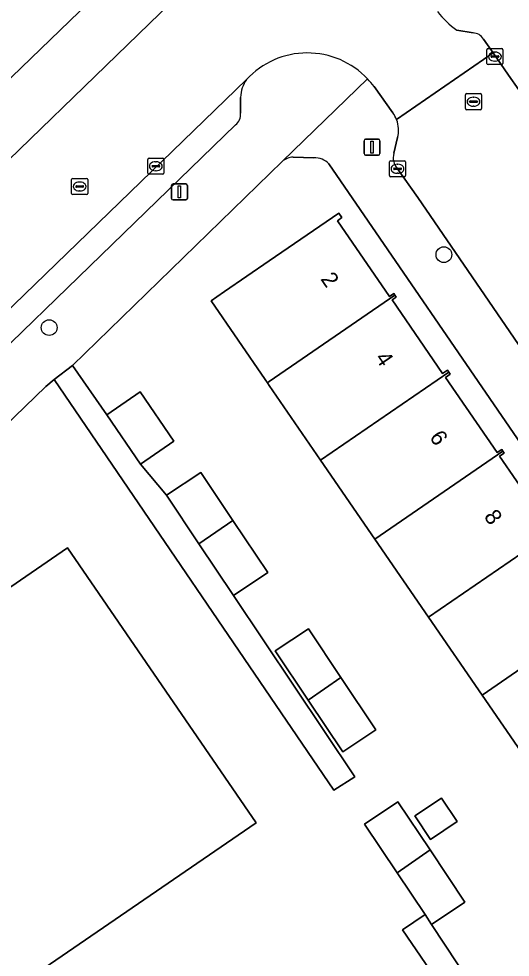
# Model space of a CAD drawing. Extents: x 157445 to 158888, y 383061 to 384688.
# Drawn here: x 158484.4 to 158515, y 383924.5 to 383982.9 of the extents above; entities that cross this region are included whole.
import ezdxf

# ---------------------------------------------------------------- set-up
doc = ezdxf.new("R2010")
doc.units = 0
for name, color, linetype in [('IMGEO_Boom', 7, 'Continuous'), ('IMGEO_Erf', 7, 'Continuous'), ('IMGEO_Groenvoorziening', 7, 'Continuous'), ('IMGEO_Haag', 7, 'Continuous'), ('IMGEO_Kolk', 7, 'Continuous'), ('IMGEO_Lichtmast', 7, 'Continuous'), ('IMGEO_Pand', 7, 'Continuous'), ('IMGEO_Pand_nummerreeks', 7, 'Continuous'), ('IMGEO_Parkeervlak_open', 7, 'Continuous'), ('IMGEO_Rijbaan_lokaal_open', 7, 'Continuous'), ('IMGEO_Rioolput', 7, 'Continuous'), ('IMGEO_Voetpad_open', 7, 'Continuous')]:
    doc.layers.add(name, color=color, linetype=linetype)

msp = doc.modelspace()

# ---------------------------------------------------------------- linework, layer by layer
at = {"layer": 'IMGEO_Boom'}
for centre in [(158510.865, 383968.182), (158486.301, 383963.641)]:
    msp.add_circle(centre, 0.489, dxfattribs=at)
at = {"layer": 'IMGEO_Erf'}
for points in [[(158500.799, 383973.968), (158487.761, 383961.279), (158489.883, 383958.219), (158491.958, 383959.645), (158494.07, 383956.571), (158491.995, 383955.145), (158493.601, 383953.205), (158495.741, 383954.635), (158497.741, 383951.643), (158499.912, 383948.395), (158497.772, 383946.965), (158505.318, 383935.687), (158504.023, 383934.852), (158486.613, 383960.404), (158486.102, 383959.985), (158470.576, 383944.976), (158449.802, 383924.664)], [(158502.774, 383974.199), (158501.486, 383974.249)], [(158559.202, 383892.953), (158503.708, 383973.827)], [(158515.895, 383936.902), (158513.238, 383940.769), (158509.908, 383945.614), (158506.57, 383950.472), (158503.192, 383955.388), (158500, 383960.032), (158499.882, 383960.204), (158499.744, 383960.405), (158496.378, 383965.302), (158496.737, 383965.548), (158497.221, 383965.88), (158500, 383967.788), (158504.325, 383970.756), (158504.513, 383970.483), (158504.237, 383970.294), (158507.474, 383965.584), (158507.744, 383965.77), (158507.822, 383965.658), (158507.901, 383965.543), (158507.643, 383965.366), (158510.788, 383960.789), (158511.089, 383960.996), (158511.175, 383960.872), (158511.259, 383960.749), (158510.96, 383960.543), (158514.176, 383955.862), (158514.463, 383956.059), (158514.54, 383955.947), (158514.619, 383955.833), (158514.336, 383955.638), (158517.501, 383951.032)], [(158508.297, 383926.174), (158509.69, 383927.118), (158507.952, 383929.719), (158505.93, 383932.744), (158508.007, 383934.132), (158510.009, 383931.136), (158512.176, 383927.894), (158510.099, 383926.506), (158512.52, 383922.834)], [(158511.143, 383921.979), (158508.297, 383926.174)]]:
    msp.add_lwpolyline(points, dxfattribs=at)
for points in [[(158473.508, 383915.226), (158471.823, 383917.684), (158466.255, 383913.867), (158459.527, 383923.682), (158476.217, 383935.134), (158472.916, 383939.956), (158487.442, 383949.932), (158499.192, 383932.834)], [(158500.373, 383943.524), (158502.431, 383944.9), (158504.457, 383941.869), (158506.628, 383938.621), (158504.569, 383937.245), (158502.416, 383940.467)], [(158509.063, 383933.252), (158510.719, 383934.359), (158511.692, 383932.902), (158510.036, 383931.796)]]:
    msp.add_lwpolyline(points, close=True, dxfattribs=at)
for centre, radius, start, end in [((158501.511, 383973.209), 1.041, 91.35211, 133.13944), ((158502.852, 383973.037), 1.165, 42.72406, 93.84245)]:
    msp.add_arc(centre, radius, start, end, dxfattribs=at)
at = {"layer": 'IMGEO_Groenvoorziening'}
msp.add_lwpolyline([(158503.964, 383993.645), (158501.489, 383996.199), (158500.782, 383995.497), (158480.349, 383975.762), (158474.692, 383970.317), (158456.593, 383952.809), (158456.714, 383952.683), (158455.845, 383951.838), (158458.209, 383949.538), (158458.993, 383950.195), (158481.075, 383971.476)], close=True, dxfattribs=at)
at = {"layer": 'IMGEO_Haag'}
msp.add_lwpolyline([(158503.964, 383993.645), (158501.489, 383996.199), (158500.782, 383995.497), (158480.349, 383975.762), (158474.692, 383970.317), (158456.593, 383952.809), (158456.714, 383952.683), (158455.845, 383951.838), (158458.209, 383949.538), (158458.993, 383950.195), (158481.075, 383971.476)], close=True, dxfattribs=at)
at = {"layer": 'IMGEO_Kolk'}
for p, q in [((158513.542, 383980.08), (158513.542, 383980.932)), ((158513.617, 383981.006), (158514.469, 383981.006)), ((158514.03, 383980.786), (158514.055, 383980.786)), ((158514.543, 383980.932), (158514.543, 383980.08)), ((158513.801, 383980.5), (158513.801, 383980.512)), ((158514.239, 383980.463), (158513.841, 383980.463)), ((158513.844, 383980.549), (158514.242, 383980.549)), ((158514.053, 383980.226), (158514.028, 383980.226)), ((158514.285, 383980.512), (158514.285, 383980.5)), ((158514.469, 383980.006), (158513.617, 383980.006)), ((158492.44, 383973.257), (158492.44, 383974.109)), ((158492.515, 383974.183), (158493.367, 383974.183)), ((158492.742, 383973.726), (158493.14, 383973.726)), ((158492.928, 383973.963), (158492.953, 383973.963)), ((158493.441, 383974.109), (158493.441, 383973.257)), ((158507.479, 383973.097), (158507.479, 383973.949)), ((158507.554, 383974.023), (158508.406, 383974.023)), ((158507.967, 383973.803), (158507.992, 383973.803)), ((158508.48, 383973.949), (158508.48, 383973.097)), ((158493.367, 383973.183), (158492.515, 383973.183)), ((158492.699, 383973.677), (158492.699, 383973.689)), ((158493.137, 383973.64), (158492.739, 383973.64)), ((158492.951, 383973.403), (158492.926, 383973.403)), ((158493.183, 383973.689), (158493.183, 383973.677)), ((158507.738, 383973.517), (158507.738, 383973.529)), ((158508.176, 383973.48), (158507.778, 383973.48)), ((158507.781, 383973.566), (158508.179, 383973.566)), ((158507.99, 383973.243), (158507.965, 383973.243)), ((158508.222, 383973.529), (158508.222, 383973.517)), ((158508.406, 383973.023), (158507.554, 383973.023))]:
    msp.add_line(p, q, dxfattribs=at)
for points in [[(158513.542, 383980.08), (158513.542, 383980.932)], [(158513.617, 383981.006), (158514.469, 383981.006)], [(158514.543, 383980.932), (158514.543, 383980.08)], [(158514.469, 383980.006), (158513.617, 383980.006)], [(158492.44, 383973.257), (158492.44, 383974.109)], [(158492.515, 383974.183), (158493.367, 383974.183)], [(158493.441, 383974.109), (158493.441, 383973.257)], [(158507.479, 383973.097), (158507.479, 383973.949)], [(158507.554, 383974.023), (158508.406, 383974.023)], [(158508.48, 383973.949), (158508.48, 383973.097)], [(158493.367, 383973.183), (158492.515, 383973.183)], [(158508.406, 383973.023), (158507.554, 383973.023)]]:
    msp.add_lwpolyline(points, dxfattribs=at)
for centre, radius, start, end in [((158513.619, 383980.93), 0.0765, 91.55205, 178.44795), ((158513.619, 383980.93), 0.0765, 91.55205, 178.44795), ((158514.467, 383980.93), 0.0765, 1.55205, 88.44795), ((158514.467, 383980.93), 0.0765, 1.55205, 88.44795), ((158513.841, 383980.509), 0.0403, 85.87752, 175.75265), ((158513.838, 383980.499), 0.0366, 178.93798, 274.71019), ((158514.242, 383980.506), 0.043, 264.86636, 352.45326), ((158514.246, 383980.511), 0.0386, 1.73085, 96.63898), ((158513.619, 383980.082), 0.0765, 181.55205, 268.44795), ((158513.619, 383980.082), 0.0765, 181.55205, 268.44795), ((158514.467, 383980.082), 0.0765, 271.55205, 358.44795), ((158514.467, 383980.082), 0.0765, 271.55205, 358.44795), ((158492.517, 383974.107), 0.0765, 91.55205, 178.44795), ((158492.517, 383974.107), 0.0765, 91.55205, 178.44795), ((158492.739, 383973.686), 0.0403, 85.87752, 175.75265), ((158493.144, 383973.688), 0.0386, 1.73085, 96.63898), ((158493.365, 383974.107), 0.0765, 1.55205, 88.44795), ((158493.365, 383974.107), 0.0765, 1.55205, 88.44795), ((158507.556, 383973.947), 0.0765, 91.55205, 178.44795), ((158507.556, 383973.947), 0.0765, 91.55205, 178.44795), ((158508.404, 383973.947), 0.0765, 1.55205, 88.44795), ((158508.404, 383973.947), 0.0765, 1.55205, 88.44795), ((158492.517, 383973.259), 0.0765, 181.55205, 268.44795), ((158492.517, 383973.259), 0.0765, 181.55205, 268.44795), ((158492.736, 383973.676), 0.0366, 178.93798, 274.71019), ((158493.14, 383973.683), 0.043, 264.86636, 352.45326), ((158493.365, 383973.259), 0.0765, 271.55205, 358.44795), ((158493.365, 383973.259), 0.0765, 271.55205, 358.44795), ((158507.778, 383973.526), 0.0403, 85.87752, 175.75265), ((158507.775, 383973.516), 0.0366, 178.93798, 274.71019), ((158508.179, 383973.523), 0.043, 264.86636, 352.45326), ((158508.183, 383973.528), 0.0386, 1.73085, 96.63898), ((158507.556, 383973.099), 0.0765, 181.55205, 268.44795), ((158507.556, 383973.099), 0.0765, 181.55205, 268.44795), ((158508.404, 383973.099), 0.0765, 271.55205, 358.44795), ((158508.404, 383973.099), 0.0765, 271.55205, 358.44795)]:
    msp.add_arc(centre, radius, start, end, dxfattribs=at)
for centre, major_axis, ratio, start_param, end_param in [((158514.029, 383980.506), (-0.387, 0.002), 0.722429, 4.712389, 7.853982), ((158514.054, 383980.506), (-0.39, 0.002), 0.717154, 1.570796, 4.712389), ((158492.927, 383973.683), (-0.387, 0.002), 0.722429, 4.712389, 7.853982), ((158492.952, 383973.683), (-0.39, 0.002), 0.717154, 1.570796, 4.712389), ((158507.966, 383973.523), (-0.387, 0.002), 0.722429, 4.712389, 7.853982), ((158507.991, 383973.523), (-0.39, 0.002), 0.717154, 1.570796, 4.712389)]:
    msp.add_ellipse(centre, major_axis=major_axis, ratio=ratio, start_param=start_param, end_param=end_param, dxfattribs=at)
at = {"layer": 'IMGEO_Lichtmast'}
for p, q in [((158505.897, 383974.47), (158505.897, 383975.27)), ((158505.897, 383975.27), (158505.897, 383974.47)), ((158505.997, 383975.37), (158506.787, 383975.37)), ((158506.787, 383975.37), (158505.997, 383975.37)), ((158506.887, 383975.27), (158506.887, 383974.47)), ((158506.887, 383974.47), (158506.887, 383975.27)), ((158506.787, 383974.37), (158505.997, 383974.37)), ((158505.997, 383974.37), (158506.787, 383974.37)), ((158494.012, 383972.582), (158494.802, 383972.582)), ((158494.802, 383972.582), (158494.012, 383972.582)), ((158493.912, 383971.682), (158493.912, 383972.482)), ((158493.912, 383972.482), (158493.912, 383971.682)), ((158494.902, 383972.482), (158494.902, 383971.682)), ((158494.902, 383971.682), (158494.902, 383972.482)), ((158494.802, 383971.582), (158494.012, 383971.582)), ((158494.012, 383971.582), (158494.802, 383971.582))]:
    msp.add_line(p, q, dxfattribs=at)
for points in [[(158506.317, 383975.245), (158506.467, 383975.245), (158506.467, 383974.495), (158506.317, 383974.495), (158506.317, 383975.245)], [(158494.332, 383972.457), (158494.482, 383972.457), (158494.482, 383971.707), (158494.332, 383971.707), (158494.332, 383972.457)]]:
    msp.add_lwpolyline(points, dxfattribs=at)
for centre, start, end in [((158505.997, 383975.27), 90, 180), ((158505.997, 383975.27), 90, 180), ((158506.787, 383975.27), 0, 90), ((158506.787, 383975.27), 360, 90), ((158505.997, 383974.47), 180, 270), ((158505.997, 383974.47), 180, 270), ((158506.787, 383974.47), 270, 0), ((158506.787, 383974.47), 270, 0), ((158494.012, 383972.482), 90, 180), ((158494.012, 383972.482), 90, 180), ((158494.802, 383972.482), 0, 90), ((158494.802, 383972.482), 360, 90), ((158494.012, 383971.682), 180, 270), ((158494.012, 383971.682), 180, 270), ((158494.802, 383971.682), 270, 0), ((158494.802, 383971.682), 270, 0)]:
    msp.add_arc(centre, 0.1, start, end, dxfattribs=at)
at = {"layer": 'IMGEO_Pand'}
for points in [[(158507.822, 383965.658), (158507.744, 383965.77), (158507.474, 383965.584), (158504.237, 383970.294), (158504.513, 383970.483), (158504.325, 383970.756), (158500, 383967.788), (158497.221, 383965.88), (158496.737, 383965.548), (158496.378, 383965.302), (158499.744, 383960.405), (158499.882, 383960.204), (158500, 383960.286)], [(158499.882, 383960.204), (158500, 383960.032), (158503.192, 383955.388), (158511.175, 383960.872), (158511.089, 383960.996), (158510.788, 383960.789), (158507.643, 383965.366), (158507.901, 383965.543), (158507.822, 383965.658), (158500, 383960.286)], [(158514.54, 383955.947), (158514.463, 383956.059), (158514.176, 383955.862), (158510.96, 383960.543), (158511.259, 383960.749), (158511.175, 383960.872), (158503.192, 383955.388), (158506.57, 383950.472)], [(158491.995, 383955.145), (158494.07, 383956.571), (158491.958, 383959.645), (158489.883, 383958.219)], [(158514.54, 383955.947), (158506.57, 383950.472), (158509.908, 383945.614), (158517.897, 383951.102), (158517.803, 383951.239), (158517.501, 383951.032), (158514.336, 383955.638), (158514.619, 383955.833)], [(158497.741, 383951.643), (158495.741, 383954.635), (158493.601, 383953.205), (158495.619, 383950.186)], [(158497.741, 383951.643), (158495.619, 383950.186), (158497.772, 383946.965), (158499.912, 383948.395)], [(158513.238, 383940.769), (158521.199, 383946.237), (158521.106, 383946.373), (158520.833, 383946.185), (158517.69, 383950.758), (158517.991, 383950.965), (158517.897, 383951.102), (158509.908, 383945.614)], [(158499.192, 383932.834), (158487.442, 383949.932), (158472.916, 383939.956), (158476.217, 383935.134), (158459.527, 383923.682), (158466.255, 383913.867), (158471.823, 383917.684), (158473.508, 383915.226)], [(158523.134, 383940.175), (158524.645, 383941.213), (158524.461, 383941.48), (158524.206, 383941.305), (158521.034, 383945.921), (158521.294, 383946.099), (158521.199, 383946.237), (158513.238, 383940.769), (158515.895, 383936.902), (158516.355, 383936.233), (158516.694, 383935.74)], [(158504.457, 383941.869), (158502.431, 383944.9), (158500.373, 383943.524), (158502.416, 383940.467)], [(158504.457, 383941.869), (158502.416, 383940.467), (158504.569, 383937.245), (158506.628, 383938.621)], [(158510.009, 383931.136), (158508.007, 383934.132), (158505.93, 383932.744), (158507.952, 383929.719)], [(158509.063, 383933.252), (158510.036, 383931.796), (158511.692, 383932.902), (158510.719, 383934.359)], [(158510.009, 383931.136), (158507.952, 383929.719), (158509.69, 383927.118), (158510.099, 383926.506), (158512.176, 383927.894)]]:
    msp.add_lwpolyline(points, close=True, dxfattribs=at)
at = {"layer": 'IMGEO_Parkeervlak_open'}
msp.add_lwpolyline([(158497.317, 383999.028), (158476.854, 383979.214), (158480.349, 383975.762), (158500.782, 383995.497)], close=True, dxfattribs=at)
for points in [[(158498.584, 383979.086), (158450.527, 383932.547), (158445.925, 383928.068)], [(158498.2, 383976.979), (158498.217, 383977.967)], [(158449.043, 383928.884), (158497.896, 383976.259)]]:
    msp.add_lwpolyline(points, dxfattribs=at)
for centre, radius, start, end in [((158500.357, 383977.885), 2.142, 145.88324, 177.80074), ((158497.449, 383976.872), 0.758, 306.08475, 8.13414)]:
    msp.add_arc(centre, radius, start, end, dxfattribs=at)
at = {"layer": 'IMGEO_Rijbaan_lokaal_open'}
for points in [[(158510.915, 383990.992), (158513.364, 383993.313), (158526.831, 384006.475), (158546.843, 384025.59), (158542.139, 384030.587), (158504.995, 383994.644), (158503.964, 383993.645), (158481.075, 383971.476), (158458.993, 383950.195), (158458.209, 383949.538), (158446.743, 383938.437), (158445.927, 383937.553), (158450.527, 383932.547), (158498.584, 383979.086)], [(158512.681, 383981.981), (158511.677, 383982.153)], [(158507.922, 383976.582), (158513.923, 383980.739), (158513.324, 383981.597)], [(158507.98, 383973.523), (158509.248, 383971.729), (158534.214, 383935.271), (158558.556, 383899.748), (158563.261, 383892.897), (158570.716, 383897.996), (158570.584, 383898.157), (158567.019, 383903.327), (158563.43, 383908.58), (158539.744, 383943.091), (158518.301, 383974.414), (158516.17, 383977.528), (158514.896, 383979.345), (158513.923, 383980.739), (158507.922, 383976.582)], [(158506.518, 383978.644), (158507.694, 383977.004)], [(158507.977, 383975.462), (158507.747, 383974.488)]]:
    msp.add_lwpolyline(points, dxfattribs=at)
for centre, radius, start, end in [((158515.021, 383986.887), 5.796, 218.1431, 234.75979), ((158512.655, 383981.208), 0.774, 30.21291, 88.09574), ((158502.367, 383975.566), 5.167, 43.3967, 137.05941), ((158502.533, 383975.695), 4.957, 36.50045, 43.63405), ((158506.246, 383975.949), 1.792, 20.69095, 36.07237), ((158506.222, 383975.937), 1.819, 344.85374, 20.76901), ((158508.753, 383974.22), 1.041, 165.08705, 222.06156)]:
    msp.add_arc(centre, radius, start, end, dxfattribs=at)
at = {"layer": 'IMGEO_Rioolput'}
for p, q in [((158512.209, 383977.274), (158512.209, 383978.126)), ((158512.284, 383978.2), (158513.136, 383978.2)), ((158512.697, 383977.98), (158512.722, 383977.98)), ((158513.21, 383978.126), (158513.21, 383977.274)), ((158512.468, 383977.694), (158512.468, 383977.706)), ((158512.906, 383977.657), (158512.508, 383977.657)), ((158512.511, 383977.743), (158512.909, 383977.743)), ((158512.72, 383977.42), (158512.695, 383977.42)), ((158512.952, 383977.706), (158512.952, 383977.694)), ((158513.136, 383977.2), (158512.284, 383977.2)), ((158487.699, 383971.996), (158487.699, 383972.848)), ((158487.774, 383972.922), (158488.626, 383972.922)), ((158488.187, 383972.702), (158488.212, 383972.702)), ((158488.7, 383972.848), (158488.7, 383971.996)), ((158487.958, 383972.416), (158487.958, 383972.428)), ((158488.396, 383972.379), (158487.998, 383972.379)), ((158488.001, 383972.465), (158488.399, 383972.465)), ((158488.21, 383972.142), (158488.185, 383972.142)), ((158488.442, 383972.428), (158488.442, 383972.416)), ((158488.626, 383971.922), (158487.774, 383971.922))]:
    msp.add_line(p, q, dxfattribs=at)
for points in [[(158512.209, 383977.274), (158512.209, 383978.126)], [(158512.284, 383978.2), (158513.136, 383978.2)], [(158513.21, 383978.126), (158513.21, 383977.274)], [(158513.136, 383977.2), (158512.284, 383977.2)], [(158487.699, 383971.996), (158487.699, 383972.848)], [(158487.774, 383972.922), (158488.626, 383972.922)], [(158488.7, 383972.848), (158488.7, 383971.996)], [(158488.626, 383971.922), (158487.774, 383971.922)]]:
    msp.add_lwpolyline(points, dxfattribs=at)
for centre, radius, start, end in [((158512.286, 383978.124), 0.0765, 91.55205, 178.44795), ((158512.286, 383978.124), 0.0765, 91.55205, 178.44795), ((158513.134, 383978.124), 0.0765, 1.55205, 88.44795), ((158513.134, 383978.124), 0.0765, 1.55205, 88.44795), ((158512.286, 383977.276), 0.0765, 181.55205, 268.44795), ((158512.286, 383977.276), 0.0765, 181.55205, 268.44795), ((158512.508, 383977.703), 0.0403, 85.87752, 175.75265), ((158512.505, 383977.693), 0.0366, 178.93798, 274.71019), ((158512.909, 383977.7), 0.043, 264.86636, 352.45326), ((158512.913, 383977.705), 0.0386, 1.73085, 96.63898), ((158513.134, 383977.276), 0.0765, 271.55205, 358.44795), ((158513.134, 383977.276), 0.0765, 271.55205, 358.44795), ((158487.776, 383972.846), 0.0765, 91.55205, 178.44795), ((158487.776, 383972.846), 0.0765, 91.55205, 178.44795), ((158488.624, 383972.846), 0.0765, 1.55205, 88.44795), ((158488.624, 383972.846), 0.0765, 1.55205, 88.44795), ((158487.776, 383971.998), 0.0765, 181.55205, 268.44795), ((158487.776, 383971.998), 0.0765, 181.55205, 268.44795), ((158487.998, 383972.425), 0.0403, 85.87752, 175.75265), ((158487.995, 383972.415), 0.0366, 178.93798, 274.71019), ((158488.399, 383972.422), 0.043, 264.86636, 352.45326), ((158488.403, 383972.427), 0.0386, 1.73085, 96.63898), ((158488.624, 383971.998), 0.0765, 271.55205, 358.44795), ((158488.624, 383971.998), 0.0765, 271.55205, 358.44795)]:
    msp.add_arc(centre, radius, start, end, dxfattribs=at)
for centre, major_axis, ratio, start_param, end_param in [((158512.696, 383977.7), (-0.387, 0.002), 0.722429, 4.712389, 7.853982), ((158512.721, 383977.7), (-0.39, 0.002), 0.717154, 1.570796, 4.712389), ((158488.186, 383972.422), (-0.387, 0.002), 0.722429, 4.712389, 7.853982), ((158488.211, 383972.422), (-0.39, 0.002), 0.717154, 1.570796, 4.712389)]:
    msp.add_ellipse(centre, major_axis=major_axis, ratio=ratio, start_param=start_param, end_param=end_param, dxfattribs=at)
at = {"layer": 'IMGEO_Voetpad_open'}
for points in [[(158511.677, 383982.153), (158512.681, 383981.981)], [(158513.324, 383981.597), (158513.923, 383980.739), (158514.896, 383979.345), (158516.17, 383977.528), (158516.582, 383977.81), (158518.713, 383974.696), (158518.301, 383974.414), (158539.744, 383943.091), (158563.43, 383908.58), (158567.019, 383903.327), (158570.584, 383898.157), (158570.716, 383897.996), (158571.828, 383896.388), (158572.103, 383896.003), (158572.412, 383895.644), (158572.752, 383895.314), (158573.12, 383895.015), (158573.513, 383894.751)], [(158500.799, 383973.968), (158500.821, 383973.994), (158506.121, 383979.116)], [(158506.121, 383979.116), (158500.821, 383973.994), (158500.799, 383973.968)], [(158507.694, 383977.004), (158506.518, 383978.644)], [(158498.217, 383977.967), (158498.2, 383976.979)], [(158497.896, 383976.259), (158449.043, 383928.884)], [(158507.747, 383974.488), (158507.977, 383975.462)], [(158445.763, 383922.479), (158446.597, 383921.6), (158449.802, 383924.664), (158470.576, 383944.976), (158486.102, 383959.985), (158486.613, 383960.404), (158487.761, 383961.279), (158500.799, 383973.968)], [(158501.486, 383974.249), (158502.774, 383974.199)], [(158503.708, 383973.827), (158559.202, 383892.953)], [(158563.261, 383892.897), (158558.556, 383899.748), (158534.214, 383935.271), (158509.248, 383971.729), (158507.98, 383973.523)], [(158512.52, 383922.834), (158510.099, 383926.506), (158509.69, 383927.118), (158508.297, 383926.174), (158511.143, 383921.979)]]:
    msp.add_lwpolyline(points, dxfattribs=at)
msp.add_lwpolyline([(158497.772, 383946.965), (158495.619, 383950.186), (158493.601, 383953.205), (158491.995, 383955.145), (158489.883, 383958.219), (158487.761, 383961.279), (158486.613, 383960.404), (158504.023, 383934.852), (158505.318, 383935.687)], close=True, dxfattribs=at)
for centre, radius, start, end in [((158515.021, 383986.887), 5.796, 218.1431, 234.75979), ((158512.655, 383981.208), 0.774, 30.21291, 88.09574), ((158502.367, 383975.566), 5.167, 43.3967, 137.05941), ((158500.357, 383977.885), 2.142, 145.88324, 177.80074), ((158502.533, 383975.695), 4.957, 36.50045, 43.63405), ((158497.449, 383976.872), 0.758, 306.08475, 8.13414), ((158506.246, 383975.949), 1.792, 20.69095, 36.07237), ((158506.222, 383975.937), 1.819, 344.85374, 20.76901), ((158508.753, 383974.22), 1.041, 165.08705, 222.06156), ((158501.511, 383973.209), 1.041, 91.35211, 133.13944), ((158502.852, 383973.037), 1.165, 42.72406, 93.84245)]:
    msp.add_arc(centre, radius, start, end, dxfattribs=at)

# ---------------------------------------------------------------- texts
at = {"layer": 'IMGEO_Pand_nummerreeks'}
for s, rotation, p in [('2', 304.5205, (158503.159, 383966.663)), ('4', 304.52062, (158506.547, 383961.739)), ('6', 304.52062, (158509.933, 383956.815)), ('8', 304.52062, (158513.322, 383951.887))]:
    msp.add_text(s, height=1, rotation=rotation, dxfattribs=at).set_placement(p)

doc.saveas('drawing.dxf')
